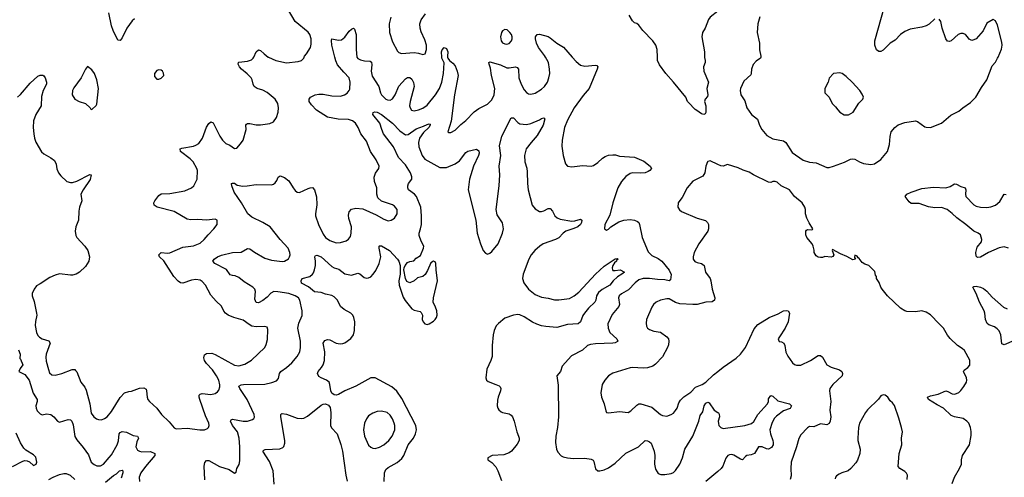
# Model space of a CAD drawing. Header units: inches. Extents: x 1473912 to 1647258, y 640388 to 773423.
# Tile 348 of 420: x 1593541 to 1602652, y 646109 to 650347. Entities that reach past the tile are written whole.
import ezdxf

# ---------------------------------------------------------------- set-up
doc = ezdxf.new("R2010")
doc.units = ezdxf.units.IN
doc.header["$MEASUREMENT"] = 0
for name, color, linetype in [('B5694', 7, 'Continuous'), ('B5695', 7, 'Continuous'), ('B6604', 7, 'Continuous'), ('B6605', 7, 'Continuous')]:
    doc.layers.add(name, color=color, linetype=linetype)

msp = doc.modelspace()

# ---------------------------------------------------------------- linework, layer by layer
at = {"layer": 'B5694', "color": 5}
for points, elevation in [([(1593519.6, 649630), (1593550, 649653.7), (1593639.4, 649760.6), (1593710, 649823), (1593730, 649833.4), (1593754.4, 649834.4), (1593766, 649826), (1593776.3, 649810), (1593790.4, 649770), (1593790.3, 649750), (1593758.5, 649690), (1593743.8, 649636.2), (1593739.6, 649550), (1593690.3, 649470), (1593668.7, 649410), (1593666.4, 649350), (1593672.2, 649290), (1593677.6, 649250), (1593691.6, 649211.6), (1593743.2, 649123.2), (1593764.1, 649104.1), (1593828.1, 649068.1), (1593861.7, 649041.7), (1593879.3, 649010), (1593886.2, 648966.2), (1593898.8, 648930), (1593921.6, 648901.6), (1593978, 648850), (1594010, 648838), (1594030, 648839.5), (1594070, 648852), (1594190, 648914), (1594202, 648910), (1594192.3, 648867.7), (1594128.5, 648771.5), (1594108.2, 648730), (1594114.8, 648670), (1594094, 648610), (1594087.5, 648572.5), (1594086, 648490), (1594061.6, 648430), (1594054.9, 648390), (1594060.5, 648350), (1594070.5, 648330), (1594143, 648250), (1594170.3, 648210.3), (1594186.7, 648150), (1594181.3, 648110), (1594150, 648062.9), (1594093, 648010), (1594062.8, 647990), (1594030, 647981.7), (1594010, 647981.7), (1593910, 647993.7), (1593870, 647982), (1593821.3, 647958.7), (1593730, 647899.3), (1593696.3, 647883.7), (1593674, 647850), (1593657.3, 647810), (1593657.3, 647790), (1593676.5, 647736.5), (1593697, 647630), (1593698.7, 647610), (1593687.8, 647552.2), (1593685.8, 647514.2), (1593695.9, 647450), (1593710, 647422.6), (1593725.7, 647405.7), (1593750, 647392.3), (1593811.8, 647371.8), (1593823.1, 647350), (1593786.5, 647250), (1593782.4, 647222.4), (1593786.1, 647186.1), (1593806.2, 647106.2), (1593818, 647078), (1593838, 647058), (1593870, 647055.3), (1593930, 647070.3), (1594026, 647106), (1594050, 647106.8), (1594058.8, 647098.8), (1594070, 647086), (1594107.2, 646990), (1594143.2, 646943.2), (1594157, 646917), (1594189.3, 646790), (1594203.8, 646703.8), (1594227.5, 646667.5), (1594250.3, 646650.3), (1594270, 646643.7), (1594297.7, 646642.3), (1594327.2, 646652.8), (1594350, 646668.2), (1594390, 646717.6), (1594470, 646848.8), (1594510, 646890.3), (1594550, 646903.1), (1594574.7, 646905.3), (1594650, 646934.9), (1594690, 646938), (1594710, 646924.7), (1594715.5, 646910), (1594721.6, 646850), (1594728.2, 646830), (1594743, 646810), (1594810, 646750.4), (1594851.8, 646691.8), (1594923, 646623), (1594970, 646566.8), (1594990, 646557.3), (1595090, 646563.8), (1595207.9, 646547.9), (1595250, 646548.9), (1595279.4, 646560.6), (1595289.6, 646570.4), (1595294.7, 646590), (1595291.2, 646610), (1595259.6, 646679.6), (1595208.6, 646830), (1595202.6, 646850), (1595202.9, 646870), (1595210, 646879.1), (1595230, 646885.7), (1595310, 646876.2), (1595350, 646885.7), (1595370, 646900.4), (1595382.6, 646917.4), (1595392.6, 646947.4), (1595393.5, 646966.5), (1595382.4, 647010), (1595360.9, 647050), (1595323.9, 647103.9), (1595270, 647161.7), (1595251.1, 647190), (1595243.7, 647216.3), (1595250, 647244), (1595270, 647256.5), (1595318.6, 647258.6), (1595350, 647246.7), (1595530, 647147.8), (1595570, 647142.3), (1595624.4, 647155.6), (1595684.9, 647195.1), (1595808.2, 647311.8), (1595822.3, 647337.7), (1595835.3, 647384.7), (1595838.3, 647478.3), (1595830, 647499.3), (1595810, 647505.1), (1595730, 647502), (1595690, 647507.4), (1595663.1, 647523.1), (1595610, 647565.1), (1595524, 647590), (1595470, 647612), (1595446, 647630), (1595430, 647649.2), (1595410, 647693.2), (1595359.5, 647739.5), (1595310, 647796.9), (1595259.2, 647890), (1595230, 647923.1), (1595210, 647936.1), (1595170, 647942.2), (1595130, 647933.5), (1595050, 647905.5), (1595029.4, 647909.4), (1595006.1, 647926.1), (1594968.7, 647970), (1594873.9, 648113.9), (1594835.1, 648150), (1594827.1, 648170), (1594849.2, 648190), (1594910, 648183.7), (1594930, 648187.2), (1595050, 648238.9), (1595150, 648251.5), (1595210, 648276.5), (1595249.6, 648310), (1595284.4, 648355.6), (1595337.2, 648410), (1595369, 648450), (1595368.7, 648490), (1595350, 648501.2), (1595270, 648489.3), (1595190, 648497), (1595125.5, 648494.5), (1595090, 648498.5), (1594969.9, 648569.9), (1594812.7, 648610), (1594784.2, 648630), (1594783.1, 648650), (1594791.5, 648670), (1594830, 648719.3), (1594850, 648733.1), (1594930, 648736.5), (1595070, 648763.6), (1595129.8, 648790.2), (1595152.8, 648810), (1595183, 648870), (1595185.4, 648950), (1595181.7, 648970), (1595147.7, 649030), (1595118.5, 649058.5), (1595030, 649128), (1595026, 649150), (1595041.7, 649158.3), (1595150, 649176.5), (1595170, 649183.7), (1595198, 649202), (1595231.2, 649248.8), (1595270, 649350.5), (1595290, 649384.9), (1595310, 649402), (1595330, 649390.5), (1595391.7, 649270), (1595418.7, 649230), (1595450, 649202), (1595485.8, 649185.8), (1595530, 649154), (1595550, 649158.8), (1595583.5, 649196.5), (1595607.7, 649232.3), (1595638, 649330), (1595634, 649370), (1595640.4, 649379.6), (1595650, 649386), (1595670, 649387.2), (1595730, 649374.4), (1595770, 649374), (1595854.7, 649385.3), (1595890, 649401), (1595917.1, 649442.9), (1595933.3, 649490), (1595936.3, 649530), (1595928.3, 649570), (1595905.4, 649610), (1595830, 649674.3), (1595790, 649694), (1595737.2, 649710), (1595712, 649730), (1595700.7, 649750), (1595693.6, 649790), (1595682.4, 649810), (1595647, 649847), (1595593.6, 649890), (1595575.6, 649910), (1595563.3, 649936.7), (1595565.2, 649950), (1595570, 649953), (1595650, 649962.3), (1595685.1, 649974.9), (1595702.9, 649990), (1595707.4, 650000)], 760), ([(1595254.2, 646085.8), (1595248.6, 646211.4), (1595254.2, 646245.8), (1595270, 646264.9), (1595290, 646265.7), (1595390, 646208.2), (1595480.3, 646180.3), (1595530, 646148.5), (1595544.7, 646155.3), (1595549.4, 646190), (1595571.3, 646228.7), (1595578, 646262), (1595577.8, 646390), (1595571.7, 646470), (1595556.8, 646530), (1595510.8, 646590), (1595491.8, 646630), (1595498, 646642), (1595510, 646646.4), (1595610, 646629.3), (1595649.8, 646630.2), (1595695.8, 646644.2), (1595707.6, 646652.4), (1595713.1, 646666.9), (1595711.1, 646690), (1595645.3, 646830), (1595576.9, 646930), (1595568.5, 646951.5), (1595590, 646965.3), (1595610.8, 646969.2), (1595809.8, 646970.2), (1595874.5, 646985.5), (1595918, 647002), (1595935.6, 647024.4), (1595945.7, 647070), (1595958, 647090), (1596010, 647126.5), (1596059.7, 647170), (1596110, 647226.4), (1596132.1, 647270), (1596140.4, 647310), (1596139.8, 647370), (1596115.8, 647490), (1596124.2, 647535.8), (1596153.9, 647606.1), (1596155.8, 647650), (1596132, 647750), (1596121.1, 647770), (1596091.1, 647791.1), (1596030.4, 647810.4), (1595930, 647827.5), (1595891.7, 647828.3), (1595866, 647814), (1595830, 647775.9), (1595790, 647746.8), (1595750, 647725.7), (1595730, 647727.8), (1595717.7, 647757.7), (1595723.5, 647830), (1595715.8, 647850), (1595698, 647870), (1595618.6, 647918.6), (1595570, 647959.7), (1595534.7, 647974.7), (1595510, 647976.9), (1595490, 647985.6), (1595453.6, 648033.6), (1595346, 648090), (1595329.3, 648110), (1595340.9, 648130), (1595372.3, 648150), (1595410, 648166.3), (1595510, 648191.1), (1595590, 648195.6), (1595650, 648228.5), (1595670, 648226.4), (1595714.2, 648194.2), (1595810, 648139), (1595870, 648121.2), (1595970, 648108.1), (1595990, 648110.3), (1596027.2, 648132.8), (1596038.7, 648150), (1596044.7, 648170), (1596042.2, 648190), (1596026, 648230), (1595951, 648311), (1595858.3, 648430), (1595792.3, 648470), (1595690, 648519.1), (1595653, 648550), (1595594, 648650), (1595526.3, 648750), (1595504, 648810), (1595502, 648830), (1595510, 648834), (1595530, 648832.7), (1595554, 648814), (1595605.5, 648805.5), (1595647.2, 648807.2), (1595730, 648820.3), (1595870, 648819.1), (1595890, 648824), (1595904.8, 648835.2), (1595921.2, 648858.8), (1595934, 648890), (1595950, 648900.7), (1595990, 648884.4), (1596030, 648855.8), (1596070.4, 648790), (1596090, 648765.5), (1596110, 648750.5), (1596130, 648746), (1596210, 648783), (1596230, 648790.4), (1596251.9, 648791.9), (1596270.3, 648770.3), (1596287.9, 648707.9), (1596291.5, 648631.5), (1596278.2, 648550), (1596279.7, 648530), (1596305.2, 648450), (1596350, 648361.3), (1596371.7, 648330), (1596410, 648302), (1596470, 648280.9), (1596510, 648282.6), (1596560.8, 648299.2), (1596584.9, 648315.1), (1596600.8, 648339.2), (1596609.7, 648370.3), (1596610.9, 648429.1), (1596587.3, 648507.3), (1596584.7, 648535.3), (1596590.8, 648569.2), (1596610, 648592.6), (1596650, 648602.2), (1596714.8, 648594.8), (1596839.7, 648539.7), (1596910, 648499.5), (1596950, 648485.7), (1596979, 648490), (1597010, 648508.4), (1597033.3, 648550), (1597034.7, 648590), (1597010, 648620.5), (1596990, 648632.2), (1596887.9, 648667.9), (1596855.9, 648695.9), (1596844.7, 648730), (1596846.9, 648790), (1596825.4, 648850), (1596821.3, 648890), (1596834.9, 648925.1), (1596863.7, 648970), (1596866.6, 648990), (1596838.4, 649050), (1596786.2, 649126.2), (1596750, 649220.9), (1596696.3, 649290), (1596672.4, 649350), (1596649.1, 649389.1), (1596620.5, 649410), (1596583.4, 649423.4), (1596487.4, 649427.4), (1596390, 649443.5), (1596288.4, 649508.4), (1596240.1, 649560.1), (1596220.9, 649590), (1596220.9, 649610), (1596233.2, 649630), (1596275.3, 649650), (1596310, 649656.1), (1596350, 649656.2), (1596430, 649641.2), (1596510, 649638), (1596546.6, 649650), (1596570, 649666), (1596589.7, 649690), (1596595.2, 649704.8), (1596598.8, 649770), (1596589.8, 649809.8), (1596540.4, 649860.4), (1596482.5, 649930), (1596466.3, 649966.3), (1596457.3, 650000)], 740), ([(1595842.7, 650000), (1595910, 649970.4), (1596010, 649948.8), (1596118.9, 649961.1), (1596149.6, 649970.4), (1596169.2, 649990), (1596173.2, 650000)], 760), ([(1596662, 650000), (1596668.9, 649988.9), (1596695.1, 649975.1), (1596732.4, 649967.6), (1596784.7, 649964.7), (1596795.1, 649955.1), (1596799, 649930), (1596792.4, 649870), (1596803.3, 649823.3), (1596864.6, 649730), (1596879.3, 649670), (1596889.2, 649650), (1596930, 649612.4), (1596944.6, 649604.6), (1596970, 649602.6), (1596990, 649614.7), (1597014.5, 649650), (1597049.4, 649730.6), (1597110, 649800.3), (1597130, 649813.4), (1597150, 649812), (1597170, 649795.3), (1597186.2, 649766.2), (1597191, 649730), (1597155.5, 649590), (1597149.2, 649549.2), (1597152.7, 649530), (1597168, 649510), (1597190, 649504.2), (1597230, 649511.6), (1597270, 649526.9), (1597310, 649554.7), (1597390, 649652.8), (1597427, 649710), (1597448.7, 649770), (1597463.4, 649850), (1597467.3, 649947.3), (1597446.6, 649990), (1597446.2, 650000)], 740), ([(1597501, 650000), (1597502.8, 649990), (1597518.8, 649970), (1597550, 649944.9), (1597570, 649918.7), (1597590.1, 649870.1), (1597597, 649830), (1597565.1, 649650), (1597532.8, 649407.2), (1597502.8, 649310), (1597510, 649301), (1597530, 649302.8), (1597570, 649322.8), (1597622.8, 649377.2), (1597670, 649414.9), (1597745.8, 649494.2), (1597790, 649523.6), (1597870, 649564.9), (1597910, 649603.8), (1597930.7, 649650), (1597939, 649710), (1597907.7, 649830), (1597898.5, 649898.5), (1597884.2, 649935.8), (1597882, 649950), (1597890, 649958), (1597990, 649929.2), (1598050, 649902.2), (1598070, 649900.7), (1598130, 649911.5), (1598145.8, 649905.8), (1598156, 649890), (1598160.8, 649810), (1598180.3, 649750), (1598210, 649696.4), (1598230, 649672.4), (1598250, 649659.5), (1598270, 649656), (1598310, 649667.8), (1598370, 649704.7), (1598397.2, 649730), (1598423.5, 649770), (1598438.4, 649810), (1598445, 649850), (1598444.4, 649890), (1598433, 649950), (1598419.4, 649979.4), (1598407.1, 650000)], 740), ([(1598653.7, 650000), (1598690, 649959.5), (1598730, 649926), (1598770, 649915.6), (1598870, 649927.3), (1598882.8, 649922.8), (1598890.5, 649910.5), (1598886, 649890), (1598809.1, 649710), (1598754.4, 649645.6), (1598670.2, 649530), (1598610, 649416.2), (1598582, 649350), (1598559.5, 649230), (1598557.3, 649177.3), (1598568.7, 649088.7), (1598592.5, 649012.5), (1598610.5, 648990.5), (1598650, 648983), (1598750, 648995.5), (1598830, 648990.7), (1598850, 648996.3), (1598890, 649025.5), (1598933.8, 649066.2), (1598958.6, 649081.4), (1598990, 649093.1), (1599030, 649096.5), (1599054.4, 649094.4), (1599090, 649082.4), (1599230, 649074), (1599315.5, 649035.5), (1599374, 648990), (1599387.3, 648970), (1599371, 648950), (1599357.7, 648942.3), (1599330, 648929.7), (1599290, 648926.6), (1599210, 648929.7), (1599190, 648923.5), (1599150, 648895.6), (1599110.3, 648849.7), (1599077, 648790), (1599028.5, 648650), (1599002.4, 648537.6), (1598956, 648450), (1598951.3, 648411.3), (1598970, 648398), (1598990, 648406.8), (1599012, 648428), (1599083.6, 648476.4), (1599130, 648490.4), (1599190, 648495.8), (1599230, 648490.3), (1599259, 648479), (1599270.2, 648470.2), (1599277.6, 648450), (1599300.8, 648330), (1599357.6, 648197.6), (1599390, 648164), (1599450, 648135.3), (1599483.1, 648110), (1599550, 648028.8), (1599568.5, 647988.5), (1599563.4, 647936.6), (1599551.9, 647928.1), (1599510, 647939), (1599441.5, 647941.5), (1599368.7, 647951.3), (1599310, 647948.7), (1599270, 647936.4), (1599235.6, 647910), (1599173.4, 647846.6), (1599110, 647809.7), (1599087.9, 647790), (1599081.5, 647770), (1599090.3, 647710), (1599084.2, 647690), (1599022.6, 647617.4), (1598983.2, 647530), (1598987.1, 647490), (1599002.2, 647450), (1599067.4, 647390), (1599076.4, 647370), (1599073.6, 647366.4), (1599050, 647355.1), (1599028.3, 647351.7), (1598870, 647344.4), (1598821.6, 647338.4), (1598794, 647330), (1598750, 647286.6), (1598647.1, 647232.9), (1598562, 647138), (1598544, 647090), (1598510.6, 647049.4), (1598523.4, 646963.4), (1598526.4, 646670), (1598517.6, 646570), (1598501.7, 646490), (1598498.9, 646430), (1598508.9, 646368.9), (1598521.3, 646341.3), (1598550, 646307.3), (1598570, 646297.3), (1598608.5, 646288.5), (1598664.2, 646284.2), (1598770, 646286.7), (1598830, 646278.4), (1598847.2, 646267.2), (1598854.4, 646254.4), (1598870, 646186), (1598890, 646167.3), (1598910, 646168), (1598950, 646177), (1598990, 646195.3), (1599050, 646240.2), (1599148.7, 646331.3), (1599266.3, 646390), (1599330, 646448.4), (1599350, 646446.7), (1599370, 646438.4), (1599384.2, 646424.2), (1599410.4, 646350), (1599418.4, 646310), (1599416.5, 646230), (1599425.4, 646185.4), (1599438.6, 646158.6), (1599450, 646144.9), (1599473.7, 646133.7), (1599510, 646133.4), (1599570, 646143.7), (1599590, 646152.2), (1599610, 646172.2), (1599649.7, 646230), (1599674, 646290), (1599696.5, 646370), (1599770.8, 646490), (1599826.2, 646630), (1599837.3, 646682.7), (1599863.3, 646716.7), (1599874.1, 646770), (1599890, 646796.2), (1599910, 646806.3), (1599919.6, 646799.6), (1599966.5, 646730), (1600000, 646709.3)], 740), ([(1599878.5, 650000), (1599878.5, 649998.5), (1599884, 649970), (1599884, 649950), (1599868.7, 649910), (1599870.4, 649870), (1599914.4, 649770), (1599899.3, 649710), (1599907.3, 649650), (1599904, 649636), (1599884.7, 649610), (1599878, 649590), (1599891, 649550), (1599891, 649489), (1599883.6, 649476.4), (1599871.1, 649468.9), (1599850, 649475.3), (1599807.5, 649507.5), (1599790, 649514), (1599730, 649579), (1599721.2, 649590), (1599705.2, 649630), (1599591.8, 649770), (1599518.4, 649850), (1599462, 649930), (1599443.7, 649970), (1599442.4, 650000)], 740), ([(1596913.3, 646070), (1596915.5, 646150), (1596930, 646181.7), (1596950, 646199.2), (1597034.7, 646245.3), (1597075.7, 646284.3), (1597095, 646310), (1597134.8, 646410), (1597183.7, 646470), (1597203.4, 646510), (1597211.4, 646550), (1597206.5, 646590), (1597078.5, 646838.5), (1597030, 646906.6), (1596985.8, 646945.8), (1596830, 647029.6), (1596790, 647029.4), (1596650, 646952.8), (1596551.2, 646908.8), (1596490, 646875.6), (1596470, 646869.5), (1596452, 646872), (1596430, 646888.7), (1596419.5, 646910), (1596412, 646970), (1596405.2, 646990), (1596379, 647010), (1596330, 647029.6), (1596310, 647043.6), (1596296.9, 647070), (1596304.2, 647090), (1596335, 647125), (1596349.7, 647150), (1596361.4, 647190), (1596364, 647270), (1596348.8, 647351.2), (1596365.2, 647374.8), (1596390, 647384.4), (1596410, 647383.1), (1596470, 647352.7), (1596506.6, 647346.6), (1596530, 647348.4), (1596550, 647355.5), (1596605.9, 647394.1), (1596629.6, 647430), (1596638.9, 647470), (1596641.5, 647550), (1596633.3, 647590), (1596622.6, 647610), (1596604.2, 647630), (1596542.9, 647662.9), (1596510.9, 647690), (1596480.4, 647750), (1596450, 647781), (1596430, 647792.5), (1596370, 647804.5), (1596330, 647819.9), (1596270, 647826.3), (1596214.2, 647874.2), (1596150, 647907.6), (1596144.3, 647930), (1596154.7, 647950), (1596226, 647970), (1596250.5, 647989.5), (1596258.5, 648001.5), (1596269.9, 648030.1), (1596277.3, 648070), (1596277.8, 648110), (1596271, 648150), (1596278, 648162), (1596290, 648166.9), (1596331.6, 648151.6), (1596430, 648060.2), (1596450, 648049.2), (1596495.2, 648035.2), (1596550, 647993.1), (1596610, 647980.8), (1596670, 647998.9), (1596690, 647993.4), (1596730, 647958.4), (1596750, 647952), (1596770, 647955.3), (1596790, 647967), (1596812.4, 647990), (1596835.6, 648024.4), (1596868, 648090), (1596882.3, 648150), (1596867.4, 648230), (1596867.8, 648250), (1596870, 648254), (1596890, 648254), (1596963.7, 648210), (1597035.8, 648130), (1597048.7, 648110), (1597061.3, 648070), (1597060.3, 647990), (1597050.4, 647930), (1597053.4, 647890), (1597090, 647777.3), (1597106.9, 647746.9), (1597170, 647670.6), (1597190, 647657.3), (1597246, 647646), (1597256.8, 647636.8), (1597266.8, 647610), (1597265.5, 647570), (1597274, 647550), (1597290.5, 647530.5), (1597310, 647524.9), (1597330, 647530.5), (1597370, 647556.4), (1597385.1, 647570), (1597397.4, 647590), (1597403.1, 647610), (1597401.7, 647650), (1597390, 647686), (1597365.6, 647730), (1597369.7, 647770), (1597405.8, 647930), (1597394, 648030), (1597392.8, 648090), (1597384.5, 648104.5), (1597370, 648111.2), (1597346.2, 648093.8), (1597315.5, 648024.5), (1597291.7, 647988.3), (1597270, 647969.8), (1597223.4, 647956.6), (1597191.3, 647930), (1597150, 647909.8), (1597123.9, 647923.9), (1597109.5, 647950), (1597097, 648030), (1597098.4, 648050), (1597107, 648070), (1597130, 648097.6), (1597150, 648108.5), (1597187.5, 648112.5), (1597210, 648139.3), (1597250, 648162.3), (1597278.5, 648230), (1597281.6, 648250), (1597255.2, 648295.2), (1597236.9, 648350), (1597237.4, 648370), (1597251.1, 648410), (1597258.2, 648450), (1597259.4, 648530), (1597252.5, 648610), (1597212.9, 648710), (1597194.7, 648730), (1597139.7, 648770), (1597131.1, 648790), (1597131.2, 648810), (1597137.6, 648830), (1597168.7, 648871.3), (1597170, 648892.7), (1597156, 648930), (1597110, 649003.1), (1597047.5, 649070), (1597000.7, 649170), (1596908.9, 649288.9), (1596890.6, 649330), (1596873.3, 649390), (1596809.6, 649470), (1596812.7, 649487.3), (1596827.1, 649492.9), (1596850, 649492.2), (1596888.4, 649470), (1596990, 649389.1), (1597057.3, 649317.3), (1597110, 649282.3), (1597134.9, 649285.1), (1597210, 649336.8), (1597278.8, 649361.2), (1597310, 649378), (1597330, 649384), (1597338.4, 649378.4), (1597340.5, 649370), (1597328.2, 649350), (1597277.2, 649302.8), (1597240.6, 649250), (1597230.2, 649210), (1597235, 649170), (1597265.3, 649090), (1597290, 649056.9), (1597430, 648979.7), (1597490, 648977.8), (1597570, 649012.3), (1597610, 649041.3), (1597670, 649116.9), (1597689.2, 649130.8), (1597766.7, 649146.7), (1597790, 649133.4), (1597791.7, 649110), (1597786.5, 649090), (1597741.6, 648990), (1597703.8, 648870), (1597690.2, 648770), (1597763.1, 648490), (1597773.4, 648370), (1597805.3, 648270), (1597830, 648210.8), (1597850, 648184.9), (1597870, 648175.5), (1597890, 648183.8), (1597910, 648201.3), (1597967.2, 648270), (1598009.6, 648369.6), (1598017.8, 648410), (1598010, 648466), (1597959.8, 648539.8), (1597949.7, 648590), (1597977.5, 648810), (1597982.8, 648910), (1597978, 648990), (1597991.7, 649090), (1597980.9, 649179.1), (1598003.9, 649270), (1598090, 649438.8), (1598110, 649438), (1598150, 649395.5), (1598170, 649382), (1598230, 649377.1), (1598270, 649386.7), (1598350, 649419.3), (1598370, 649432.7), (1598390, 649437.3), (1598401, 649430), (1598386, 649370), (1598330, 649275.6), (1598272.4, 649210), (1598228.2, 649150), (1598213.1, 649090), (1598214.4, 649030), (1598233, 648973), (1598238.2, 648938.2), (1598238.8, 648830), (1598244.7, 648770), (1598283.6, 648630), (1598310, 648595.8), (1598350, 648572.2), (1598370, 648570.4), (1598390, 648575.8), (1598430, 648597.6), (1598450, 648598), (1598470, 648573), (1598494.3, 648530), (1598513.1, 648513.1), (1598541.1, 648501.1), (1598650, 648481), (1598676.5, 648483.5), (1598730, 648500.5), (1598742, 648490), (1598739.5, 648470), (1598730.2, 648450), (1598704.9, 648430), (1598670, 648413.8), (1598595.8, 648390), (1598569, 648370), (1598530, 648325.7), (1598499.1, 648310), (1598386, 648270), (1598354.4, 648250), (1598307.2, 648210), (1598274.3, 648170), (1598252.8, 648130), (1598201.1, 647990), (1598194, 647950), (1598204.9, 647910), (1598250.2, 647850.2), (1598310, 647801.2), (1598370, 647778.6), (1598430, 647769.3), (1598490, 647752.3), (1598530, 647751.1), (1598630, 647766.4), (1598671.8, 647788.2), (1598715.3, 647824.7), (1598869.8, 647990), (1598950, 648065.4), (1599050, 648132.9), (1599070, 648135.5), (1599078.8, 648130), (1599063.8, 648116.2), (1599063, 648110), (1599046, 648094), (1599030.3, 648070), (1599022.8, 648050), (1599024.9, 648030), (1599030, 648025.7), (1599050, 648024), (1599098, 648030), (1599137.1, 648010), (1599113.4, 647990), (1599073.4, 647966.6), (1599032.4, 647930), (1599000.4, 647890), (1598930, 647847), (1598898.3, 647821.7), (1598879.7, 647790), (1598873.4, 647750), (1598864, 647730), (1598804.3, 647675.7), (1598768.7, 647630), (1598753.1, 647606.9), (1598731.4, 647548.6), (1598710.2, 647529.8), (1598610, 647523.9), (1598510, 647497.2), (1598410, 647504.8), (1598370, 647511.4), (1598326.3, 647526.3), (1598285.6, 647545.6), (1598210, 647596.2), (1598170, 647614), (1598150, 647617.4), (1598109.3, 647610.7), (1598030, 647581.3), (1597970, 647534.3), (1597950, 647511.6), (1597931.5, 647470), (1597923.6, 647430), (1597914, 647330), (1597913.2, 647226.8), (1597901.2, 647190), (1597862.8, 647110), (1597854, 647030), (1597859.5, 647010), (1597875.6, 646995.6), (1597948, 646970), (1597976.4, 646956.4), (1597986.6, 646946.6), (1597992.8, 646930), (1597990.2, 646910), (1597967.4, 646850), (1597962.3, 646822.3), (1597960.3, 646770), (1597966.4, 646750), (1597973.8, 646733.8), (1597995.6, 646715.6), (1598010, 646708.2), (1598070, 646695.5), (1598090, 646684), (1598100.5, 646670), (1598116.4, 646630), (1598140.4, 646530), (1598157.6, 646490), (1598163.1, 646470), (1598162.4, 646450), (1598144.8, 646415.2), (1598090.4, 646349.6), (1598070, 646335.1), (1598022, 646318), (1597914, 646310), (1597874, 646290), (1597874, 646270), (1597910, 646244.7), (1597945.8, 646205.8), (1597964.9, 646170), (1597998.3, 646078.3)], 720), ([(1600000, 649007), (1599930, 649041.2), (1599910, 649035.3), (1599906.8, 649030), (1599890.6, 648989.4), (1599880.5, 648930), (1599862, 648898), (1599770, 648851.6), (1599718.4, 648790), (1599670, 648701.2), (1599638.8, 648661.2), (1599633.4, 648650), (1599630.7, 648610.7), (1599644.9, 648584.9), (1599664.7, 648570), (1599810, 648510.4), (1599887.1, 648487.1), (1599905.5, 648470), (1599914.9, 648450), (1599915.5, 648410), (1599908.5, 648390), (1599826.5, 648270), (1599783.1, 648190), (1599771.8, 648150), (1599774, 648130), (1599789, 648109), (1599810, 648099.5), (1599850.3, 648090.3), (1599875.5, 648070), (1599888.3, 648008.3), (1599928.7, 647948.7), (1599935.8, 647930), (1599947.4, 647850), (1599973.1, 647770), (1599970.3, 647750), (1599950, 647735.1), (1599890, 647729.7), (1599810, 647709.7), (1599770, 647708.5), (1599650, 647715), (1599608, 647728), (1599550, 647760.5), (1599530, 647763), (1599470, 647748.2), (1599430.7, 647730), (1599406, 647710), (1599390, 647685.2), (1599342.4, 647570), (1599338, 647538), (1599340.5, 647510), (1599350.5, 647490.5), (1599370, 647477.3), (1599410, 647463.8), (1599470, 647453), (1599530, 647410.6), (1599543.8, 647390), (1599548.5, 647370), (1599544.4, 647335.6), (1599535.3, 647310), (1599490, 647224.5), (1599424.5, 647155.5), (1599400.8, 647139.2), (1599350, 647123.5), (1599310, 647119.7), (1599210, 647125.6), (1599190, 647122.9), (1599030, 647073.3), (1598990, 647049.7), (1598956.5, 647010), (1598932.2, 646970), (1598919.3, 646890), (1598926, 646850), (1598950.5, 646790), (1598963.4, 646723.4), (1598970.6, 646710.6), (1598990, 646704.9), (1599090, 646717.1), (1599170, 646710.5), (1599195.8, 646724.2), (1599250, 646778), (1599270, 646788), (1599290, 646788.2), (1599390, 646759.1), (1599470, 646690.6), (1599490, 646680.4), (1599530, 646674.9), (1599569, 646690), (1599590, 646704), (1599610, 646726.8), (1599623.7, 646750), (1599641.3, 646798.7), (1599657.1, 646822.9), (1599686.1, 646853.9), (1599750, 646898.4), (1599795.8, 646944.2), (1599857, 646970), (1599890, 646990.3), (1599961.5, 647058.5), (1600000, 647089.7)], 760), ([(1593530, 647290.7), (1593544.9, 647250), (1593542, 647210), (1593550, 647202), (1593570.7, 647150), (1593544.5, 647115.5), (1593532, 647090), (1593590, 647062), (1593628.6, 647008.6), (1593667.1, 646887.1), (1593703.2, 646830), (1593704, 646810), (1593691.4, 646770), (1593692.8, 646750), (1593703.6, 646723.6), (1593730, 646696.5), (1593750, 646688.9), (1593790, 646695.3), (1593830, 646690.3), (1593857.6, 646670), (1593890, 646628), (1593910, 646620.4), (1593990, 646643.1), (1594010, 646641.6), (1594023, 646630), (1594035.3, 646595.3), (1594050, 646488), (1594070, 646454.9), (1594130, 646386), (1594177.5, 646317.5), (1594203.1, 646250), (1594230, 646226.7), (1594254.6, 646214.6), (1594290, 646214.3), (1594315.1, 646230), (1594370, 646291.7), (1594390, 646317), (1594444.5, 646410), (1594454.7, 646445.3), (1594462.5, 646510), (1594470, 646523.7), (1594490, 646534.4), (1594530, 646526.5), (1594590, 646495.8), (1594630.8, 646490), (1594639, 646470), (1594624, 646436), (1594616.1, 646390), (1594630, 646360.2), (1594649.5, 646349.5), (1594670, 646345.5), (1594750, 646349.3), (1594792, 646330), (1594793.1, 646310), (1594704.5, 646210), (1594663.5, 646150), (1594648.1, 646110), (1594650.3, 646070)], 740), ([(1595894.3, 646045.7), (1595885, 646170), (1595854.1, 646254.1), (1595789.7, 646350.3), (1595798.9, 646361.1), (1595813, 646367), (1595948.2, 646371.8), (1595976.1, 646383.9), (1595986, 646394), (1595993.7, 646426.3), (1595993.5, 646450), (1595956.4, 646670), (1595956.2, 646690), (1595962.5, 646697.5), (1595970, 646700.3), (1596010, 646694.2), (1596110, 646657.4), (1596150, 646653.4), (1596170, 646658), (1596204.4, 646675.6), (1596330, 646776.3), (1596350, 646787.3), (1596370.6, 646790.6), (1596398, 646778), (1596414.2, 646754.2), (1596421.3, 646710), (1596417, 646590), (1596426.8, 646566.8), (1596478.7, 646510), (1596514.1, 646414.1), (1596529.1, 646350), (1596558.4, 646130), (1596572.5, 646072.5)], 720), ([(1593474.5, 646210), (1593570, 646259.6), (1593590, 646263.6), (1593610, 646261.1), (1593631.6, 646251.6), (1593670, 646219.3), (1593693, 646230), (1593700.4, 646250), (1593690, 646295.1), (1593670, 646318), (1593598.8, 646358.8), (1593578.7, 646378.7), (1593547.3, 646427.3), (1593510, 646516.8)], 740), ([(1593810.9, 646090), (1593849.5, 646110.5), (1593910, 646136), (1593950, 646143.5), (1593970, 646142.8), (1594008.2, 646128.2), (1594050, 646088.8)], 720), ([(1594334.6, 646065.4), (1594410, 646126.4), (1594437.5, 646142.5), (1594464, 646170), (1594490, 646176), (1594494.8, 646170), (1594494.9, 646150), (1594478.7, 646101.3)], 720), ([(1600000, 646163.9), (1599890.3, 646070)], 740)]:
    msp.add_lwpolyline(points, dxfattribs=dict(at, elevation=elevation))
for points, elevation in [([(1594170, 649915.3), (1594150, 649888), (1594110.4, 649809.6), (1594042.4, 649717.6), (1594030.3, 649690), (1594026.4, 649650), (1594050.7, 649610), (1594090, 649588.2), (1594151.3, 649570), (1594194, 649530), (1594198, 649518), (1594210, 649514), (1594250, 649552), (1594254.8, 649565.2), (1594271.3, 649710), (1594255.6, 649790), (1594232, 649850), (1594210, 649882)], 780), ([(1594830, 649884), (1594810, 649877.2), (1594787.3, 649850), (1594790, 649822), (1594810, 649798), (1594830, 649796), (1594850, 649806), (1594874, 649830), (1594872.9, 649852.9), (1594862, 649870), (1594850, 649879)], 780), ([(1596890, 646723), (1596850, 646717.4), (1596810, 646702.4), (1596770, 646677), (1596750.2, 646649.8), (1596731.8, 646610), (1596723.1, 646550), (1596730.3, 646490.3), (1596770, 646407.7), (1596790, 646388), (1596810, 646378.4), (1596830, 646377), (1596870, 646387.4), (1596911.8, 646410), (1596958, 646450), (1596988.2, 646490), (1597013.7, 646550), (1597012.4, 646590), (1597007.1, 646610), (1596991.1, 646650), (1596970, 646685.1), (1596942.7, 646710)], 740)]:
    msp.add_lwpolyline(points, close=True, dxfattribs=dict(at, elevation=elevation))
at = {"layer": 'B5695', "color": 5}
for points, elevation in [([(1594604.3, 650355.7), (1594583.2, 650336.8), (1594532.4, 650270), (1594490, 650179), (1594470, 650154), (1594450, 650159), (1594406.5, 650246.5), (1594390, 650289), (1594366.2, 650410)], 760), ([(1596173.2, 650000), (1596177.2, 650010), (1596196, 650030), (1596231.6, 650090), (1596238.3, 650121.7), (1596239.1, 650170), (1596226.3, 650210), (1596210, 650231.8), (1596090.8, 650330.8), (1596019.6, 650450)], 760), ([(1600000, 650427.6), (1599930.4, 650370), (1599914.4, 650350), (1599883, 650270), (1599859.1, 650230), (1599853, 650190), (1599878.4, 650050), (1599878.5, 650000)], 740), ([(1596974.4, 650370), (1596960.3, 650310), (1596962.6, 650230), (1596990, 650140.7), (1597035.6, 650055.6), (1597050, 650042), (1597074.2, 650034.2), (1597190, 650043.6), (1597230, 650038.3), (1597270, 650026), (1597292, 650030), (1597306, 650070), (1597304.4, 650110), (1597290, 650160.9), (1597255.4, 650235.4), (1597245.7, 650270), (1597242.6, 650310), (1597254.6, 650345.4), (1597296.9, 650403.1)], 760), ([(1599442.4, 650000), (1599439.3, 650070), (1599426.6, 650110), (1599398.4, 650150), (1599306.1, 650246.1), (1599270, 650297.2), (1599250, 650312.7), (1599230, 650319.3), (1599210, 650337.2), (1599180.9, 650390)], 740), ([(1596457.3, 650000), (1596428, 650110), (1596425.7, 650154.3), (1596429.6, 650170.4), (1596490, 650156.4), (1596518.3, 650161.7), (1596550, 650184.9), (1596590, 650242.4), (1596610, 650260.4), (1596630, 650267.3), (1596639, 650259), (1596654.9, 650210), (1596653, 650070), (1596661.2, 650001.2), (1596662, 650000)], 740), ([(1598407.1, 650000), (1598397, 650017), (1598340.5, 650090), (1598321.7, 650130), (1598313.6, 650170), (1598314.5, 650190), (1598329.6, 650210.4), (1598350, 650212.4), (1598430, 650190.4), (1598450, 650179.5), (1598510.4, 650130), (1598571.6, 650091.6), (1598653.7, 650000)], 740), ([(1595707.4, 650000), (1595730, 650050.6), (1595750, 650067.3), (1595770, 650062.8), (1595802, 650030), (1595840.8, 650000.8), (1595842.7, 650000)], 760), ([(1597446.2, 650000), (1597444.2, 650050), (1597450, 650067.3), (1597470, 650090.6), (1597490, 650080.5), (1597502, 650050), (1597499.1, 650010), (1597501, 650000)], 740)]:
    msp.add_lwpolyline(points, dxfattribs=dict(at, elevation=elevation))
at = {"layer": 'B5695', "color": 5, "elevation": 760}
msp.add_lwpolyline([(1598030, 650255.3), (1598010, 650244), (1598000.7, 650230), (1597990.6, 650190), (1597996.3, 650150), (1598010, 650134), (1598030, 650123.8), (1598050, 650121.3), (1598070, 650127), (1598091.2, 650150), (1598096.9, 650170), (1598097.6, 650190), (1598091.8, 650210), (1598077.2, 650230), (1598051.9, 650251.9)], close=True, dxfattribs=at)
at = {"layer": 'B6604', "color": 5}
for points, elevation in [([(1600397.6, 650000), (1600396, 649990), (1600356.1, 649963.9), (1600327.7, 649932.3), (1600312.3, 649890), (1600310.3, 649850), (1600304.9, 649835.1), (1600241.8, 649778.2), (1600210.6, 649710), (1600207, 649690), (1600214.9, 649650), (1600250, 649596), (1600270.5, 649530), (1600314, 649470), (1600366.7, 649426.7), (1600387, 649370), (1600408.7, 649330), (1600454.3, 649274.3), (1600510, 649244.4), (1600610, 649226), (1600630, 649210.5), (1600690, 649117), (1600790, 649044.7), (1600850, 649028), (1600910, 649020.8), (1601010, 648979), (1601030, 648979.1), (1601070, 648989.2), (1601173.7, 649026.3), (1601230, 649055.5), (1601250, 649058), (1601270, 649055.5), (1601311, 649030), (1601350, 649016.4), (1601415.3, 649004.7), (1601450, 649013.4), (1601510, 649053), (1601570, 649126), (1601589.7, 649190), (1601594.3, 649265.7), (1601604.5, 649310), (1601639.5, 649350), (1601670, 649374), (1601730, 649395.8), (1601830, 649410.4), (1601850, 649404.9), (1601916.2, 649356.2), (1601930, 649350.4), (1601970, 649348.5), (1602069.3, 649390), (1602156.6, 649463.4), (1602230, 649499.5), (1602268.1, 649531.9), (1602340.1, 649579.9), (1602387.3, 649630), (1602440.6, 649719.4), (1602489.7, 649790.3), (1602539.1, 649920.9), (1602570, 649954.8), (1602590, 649991), (1602593.9, 650000)], 760), ([(1602169.6, 646050.4), (1602190, 646111), (1602237, 646190), (1602254.5, 646230), (1602256, 646270), (1602266, 646310), (1602329.2, 646410), (1602344.7, 646495.3), (1602345.6, 646534.4), (1602338.4, 646570), (1602322, 646610), (1602306, 646630), (1602270, 646654), (1602190, 646669.7), (1602161.4, 646681.4), (1602087.8, 646750), (1602030, 646779.2), (1601951.8, 646830), (1601942, 646850), (1601970, 646863.1), (1602040.7, 646879.3), (1602110, 646908.5), (1602130, 646904.4), (1602170, 646882), (1602190, 646880.3), (1602210, 646884.9), (1602230, 646895.3), (1602250, 646913.7), (1602278.5, 646950), (1602302, 646990), (1602306.3, 647010), (1602302.4, 647030), (1602273.2, 647090), (1602279, 647101), (1602315.1, 647124.9), (1602331.5, 647148.5), (1602332.9, 647192.9), (1602282, 647282), (1602261.4, 647301.4), (1602218, 647330), (1602150, 647393), (1602125.2, 647425.2), (1602090, 647491.6), (1602047.6, 647530), (1601970, 647614), (1601930, 647638.4), (1601890, 647649.5), (1601830, 647642.9), (1601750, 647645.2), (1601730, 647649.5), (1601690, 647675.1), (1601569.6, 647790), (1601522.7, 647850), (1601509.4, 647870), (1601493.6, 647913.6), (1601468.7, 647950), (1601468, 647968), (1601460.4, 647980.4), (1601454.6, 648014.6), (1601398, 648070), (1601362, 648082), (1601338, 648098), (1601310, 648135.3), (1601300.2, 648140.2), (1601290, 648158), (1601270, 648166), (1601264.7, 648144.7), (1601274, 648130), (1601250, 648124), (1601194.2, 648154.2), (1601137.2, 648177.2), (1601061, 648219), (1601058, 648210), (1601074.8, 648170), (1601066, 648154), (1601050, 648149.2), (1600992.5, 648152.5), (1600970, 648146), (1600950, 648146), (1600930, 648149.2), (1600910, 648159), (1600892.7, 648190), (1600892.7, 648212.7), (1600884, 648250), (1600872.5, 648272.5), (1600825.2, 648330), (1600814.8, 648354.8), (1600815.1, 648390), (1600822.3, 648397.7), (1600830, 648403), (1600870, 648401), (1600877.2, 648402.8), (1600879, 648410), (1600845.2, 648465.2), (1600824.2, 648510), (1600813.2, 648550), (1600812.3, 648590), (1600805.2, 648610), (1600781.2, 648650), (1600709.4, 648710), (1600665.2, 648770), (1600587.9, 648807.9), (1600550, 648841.2), (1600530, 648849), (1600510, 648848.7), (1600490, 648838), (1600470, 648841.2), (1600329.8, 648909.8), (1600290, 648935.8), (1600234, 648954), (1600190, 648974.5), (1600090, 649005.2), (1600050.5, 648989.5), (1600030, 648992.3), (1600000, 649007)], 760), ([(1602690, 648229.7), (1602650, 648242.6), (1602605.4, 648234.6), (1602506.8, 648190), (1602430, 648146.6), (1602404.5, 648144.5), (1602390, 648158), (1602389.5, 648190.5), (1602400.1, 648239.9), (1602439.3, 648290), (1602442.7, 648310), (1602430, 648353.2), (1602409, 648370), (1602370, 648387.6), (1602294.7, 648450), (1602211, 648511), (1602170, 648553.3), (1602122, 648590), (1602070, 648608.6), (1602010, 648604), (1601950, 648615.1), (1601864.6, 648644.6), (1601790, 648645.1), (1601770, 648659.3), (1601734, 648710), (1601748.7, 648730), (1601789, 648750), (1601890, 648783.1), (1601997.2, 648797.2), (1602110, 648790.4), (1602150, 648803.1), (1602190, 648825.5), (1602210, 648824.9), (1602250, 648801.6), (1602290.4, 648790.4), (1602295.5, 648770), (1602293.4, 648730), (1602297.3, 648710), (1602370, 648632.4), (1602390, 648620.3), (1602430, 648611.6), (1602490, 648606.9), (1602527.2, 648612.8), (1602570, 648628.7), (1602610, 648664), (1602650, 648730.7), (1602670, 648727.7)], 740), ([(1602743.4, 647376.6), (1602650, 647335.1), (1602630, 647344), (1602620.4, 647430), (1602604.1, 647464.1), (1602585.3, 647485.3), (1602561.8, 647501.8), (1602510, 647520.3), (1602491.9, 647531.9), (1602478, 647570), (1602471.1, 647630), (1602464.4, 647650), (1602421, 647730), (1602392.8, 647812.8), (1602369.3, 647850), (1602362, 647870), (1602370, 647876), (1602390, 647879.1), (1602430, 647870.4), (1602458, 647858), (1602491.4, 647831.4), (1602538, 647778), (1602645.1, 647685.1), (1602677.3, 647670)], 740), ([(1600000, 647089.7), (1600050, 647130.4), (1600170, 647212.7), (1600210, 647248.2), (1600255.8, 647310), (1600336.4, 647483.6), (1600370, 647523.6), (1600474.5, 647590), (1600558, 647622), (1600610, 647650.4), (1600633.4, 647653.4), (1600651.3, 647650), (1600662.8, 647630), (1600652, 647550), (1600624.2, 647490), (1600570.6, 647410), (1600560.7, 647390), (1600561.4, 647381.4), (1600567.9, 647367.9), (1600590, 647362.8), (1600611, 647350), (1600620.7, 647330), (1600630.9, 647269.1), (1600650, 647230.8), (1600690.4, 647170.4), (1600710, 647154), (1600728.1, 647148.1), (1600770, 647148.2), (1600858, 647190), (1600930, 647237.1), (1600950, 647238), (1600970, 647222), (1601010.5, 647150), (1601050, 647130.3), (1601125.8, 647105.8), (1601148.8, 647088.8), (1601154.9, 647070), (1601150.3, 647050), (1601063.7, 646970), (1601038.7, 646930), (1601034.9, 646910), (1601046.7, 646810), (1601037.6, 646730), (1601046.5, 646670), (1601041.3, 646630), (1601030, 646606.6), (1601010, 646594), (1600950, 646603), (1600890, 646576.9), (1600850, 646578.4), (1600830, 646566.6), (1600770, 646502.7), (1600750.3, 646469.7), (1600728.5, 646390), (1600679.5, 646250), (1600675.6, 646190), (1600678.6, 646121.4), (1600670.4, 646089.6)], 760), ([(1600000, 646709.3), (1600005.8, 646705.8), (1600014.9, 646694.9), (1600015.6, 646670), (1600004.9, 646630), (1600006.1, 646606.1), (1600010.5, 646590), (1600027.7, 646570), (1600050, 646559.5), (1600252, 646588), (1600312.7, 646607.3), (1600334.7, 646625.3), (1600372.1, 646690), (1600460.4, 646790), (1600468.8, 646810), (1600470, 646834.8), (1600490, 646865.5), (1600510, 646859.3), (1600557.6, 646817.6), (1600664.7, 646790), (1600683, 646770), (1600670, 646746.6), (1600610, 646723.1), (1600543.4, 646676.6), (1600524.7, 646655.3), (1600503.9, 646616.1), (1600481.5, 646550), (1600487.5, 646510), (1600510.7, 646450.7), (1600514.3, 646430), (1600511.5, 646408.5), (1600496.3, 646383.7), (1600470, 646370.7), (1600450, 646372.7), (1600410, 646392.1), (1600378.8, 646390), (1600339.1, 646330), (1600310, 646316.4), (1600270, 646309.7), (1600257.5, 646302.5), (1600230, 646272), (1600210, 646275.4), (1600150, 646314.3), (1600130, 646319.7), (1600110, 646317.6), (1600094.8, 646310), (1600075.1, 646284.9), (1600047.4, 646212.6), (1600030.4, 646190), (1600000, 646163.9)], 740), ([(1601754, 646090), (1601754.5, 646130), (1601745.8, 646145.8), (1601730, 646162.7), (1601684, 646190), (1601669.6, 646210), (1601679.6, 646330), (1601702.4, 646410), (1601700.7, 646470), (1601709.4, 646530), (1601700.5, 646570), (1601676.3, 646656.3), (1601634.5, 646774.5), (1601618, 646798), (1601596.5, 646816.5), (1601574, 646850), (1601550, 646869.2), (1601530, 646874), (1601510, 646862), (1601487.5, 646832.5), (1601387.1, 646732.9), (1601368, 646710), (1601310.4, 646610), (1601302, 646570), (1601295.8, 646470), (1601297, 646450), (1601319.5, 646370), (1601314.9, 646330), (1601292.3, 646267.7), (1601278.2, 646241.8), (1601233, 646190), (1601206, 646170), (1601148.7, 646151.3), (1601122.4, 646137.6), (1601098.8, 646121.2), (1601091, 646110), (1601086, 646094)], 780)]:
    msp.add_lwpolyline(points, dxfattribs=dict(at, elevation=elevation))
at = {"layer": 'B6604', "color": 5, "elevation": 780}
msp.add_lwpolyline([(1601130, 649855.3), (1601070, 649848), (1601030, 649806), (1601022, 649770), (1600992, 649710), (1600992, 649670), (1601030.6, 649630.6), (1601058, 649570), (1601090, 649541), (1601110, 649511.3), (1601130, 649491.3), (1601170, 649466), (1601210, 649466.8), (1601253.2, 649490), (1601307, 649573), (1601342, 649610), (1601349, 649630), (1601337.5, 649657.5), (1601314, 649690), (1601245.2, 649770), (1601190, 649822), (1601150, 649848.7)], close=True, dxfattribs=at)
at = {"layer": 'B6605', "color": 5, "elevation": 760}
for points in [[(1602010, 650354), (1601955, 650305), (1601929.3, 650290.7), (1601890, 650278), (1601779.9, 650260.1), (1601730, 650238.7), (1601690, 650209.6), (1601642.4, 650157.6), (1601597.1, 650130), (1601530, 650064.2), (1601510, 650051.6), (1601490, 650053.3), (1601470, 650069.6), (1601452.2, 650110), (1601452.2, 650150), (1601543, 650470)], [(1600390, 650373.2), (1600372, 650310), (1600365.3, 650230), (1600387.6, 650130), (1600387.3, 650067.3), (1600399.1, 650010), (1600397.6, 650000)], [(1602593.9, 650000), (1602625.7, 650074.3), (1602632.9, 650110), (1602630, 650139), (1602590, 650295.3), (1602570, 650335.3), (1602550, 650348.7), (1602490, 650314), (1602454.9, 650245.1), (1602390, 650169.6), (1602370, 650159.5), (1602350, 650156), (1602339.3, 650159.3), (1602327, 650167), (1602312.7, 650190), (1602292.7, 650210), (1602270, 650220.7), (1602250, 650220.7), (1602224, 650210), (1602160.7, 650150), (1602144.9, 650144.9), (1602127.5, 650147.5), (1602111.8, 650170), (1602076.9, 650270), (1602063.7, 650330), (1602050, 650353.2)]]:
    msp.add_lwpolyline(points, dxfattribs=at)

doc.saveas('drawing.dxf')
